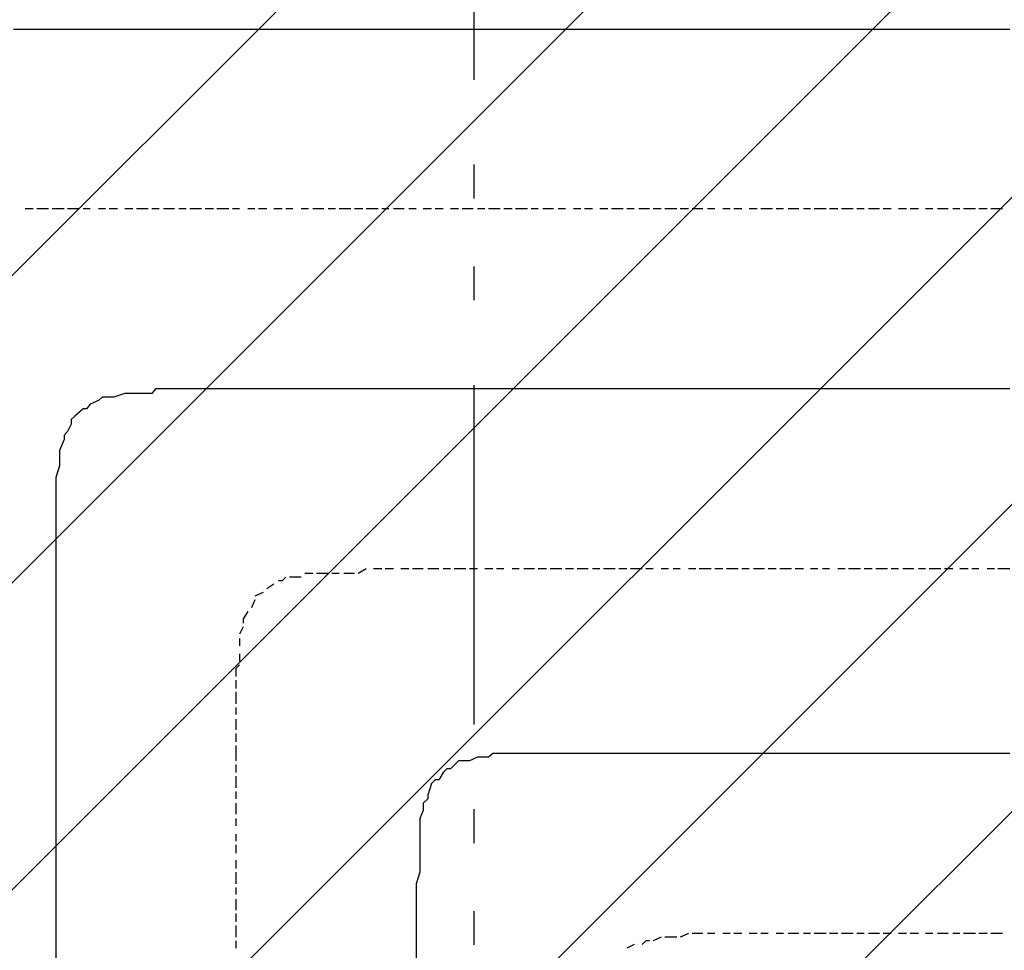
# Model space of a CAD drawing. Extents: x 997 to 109698, y 921 to 94021.
# Tile 660 of 718: x 31196 to 32284, y 54785 to 55814. Entities that reach past the tile are written whole.
import ezdxf

# ---------------------------------------------------------------- set-up
doc = ezdxf.new("R2010")
doc.units = 0
doc.header["$MEASUREMENT"] = 0
for name, color, linetype in [('12', 7, 'CONTINUOUS'), ('28', 7, 'CONTINUOUS'), ('40', 7, 'CONTINUOUS')]:
    doc.layers.add(name, color=color, linetype=linetype)

msp = doc.modelspace()

# ---------------------------------------------------------------- linework, layer by layer
at = {"layer": '12', "color": 5}
for p, q in [((31201.630503, 55802.563401), (31188.630503, 55802.563401)), ((31210.630503, 55802.563401), (31201.630503, 55802.563401)), ((31218.630503, 55802.563401), (31210.630503, 55802.563401)), ((31231.630503, 55802.563401), (31218.630503, 55802.563401)), ((31239.630503, 55802.563401), (31231.630503, 55802.563401)), ((31248.630503, 55802.563401), (31239.630503, 55802.563401)), ((31260.630503, 55802.563401), (31248.630503, 55802.563401)), ((31269.630503, 55802.563401), (31260.630503, 55802.563401)), ((31282.630503, 55802.563401), (31269.630503, 55802.563401)), ((31290.630503, 55802.563401), (31282.630503, 55802.563401)), ((31299.630503, 55802.563401), (31290.630503, 55802.563401)), ((31311.630503, 55802.563401), (31299.630503, 55802.563401)), ((31320.630503, 55802.563401), (31311.630503, 55802.563401)), ((31328.630503, 55802.563401), (31320.630503, 55802.563401)), ((31341.630503, 55802.563401), (31328.630503, 55802.563401)), ((31349.630503, 55802.563401), (31341.630503, 55802.563401)), ((31358.630503, 55802.563401), (31349.630503, 55802.563401)), ((31371.630503, 55802.563401), (31358.630503, 55802.563401)), ((31379.630503, 55802.563401), (31371.630503, 55802.563401)), ((31392.630503, 55802.563401), (31379.630503, 55802.563401)), ((31400.630503, 55802.563401), (31392.630503, 55802.563401)), ((31409.630503, 55802.563401), (31400.630503, 55802.563401)), ((31421.630503, 55802.563401), (31409.630503, 55802.563401)), ((31430.630503, 55802.563401), (31421.630503, 55802.563401)), ((31438.630503, 55802.563401), (31430.630503, 55802.563401)), ((31451.630503, 55802.563401), (31438.630503, 55802.563401)), ((31459.630503, 55802.563401), (31451.630503, 55802.563401)), ((31468.630503, 55802.563401), (31459.630503, 55802.563401)), ((31481.630503, 55802.563401), (31468.630503, 55802.563401)), ((31489.630503, 55802.563401), (31481.630503, 55802.563401)), ((31497.630503, 55802.563401), (31489.630503, 55802.563401)), ((31510.630503, 55802.563401), (31497.630503, 55802.563401)), ((31519.630503, 55802.563401), (31510.630503, 55802.563401)), ((31531.630503, 55802.563401), (31519.630503, 55802.563401)), ((31540.630503, 55802.563401), (31531.630503, 55802.563401)), ((31548.630503, 55802.563401), (31540.630503, 55802.563401)), ((31561.630503, 55802.563401), (31548.630503, 55802.563401)), ((31569.630503, 55802.563401), (31561.630503, 55802.563401)), ((31578.630503, 55802.563401), (31569.630503, 55802.563401)), ((31591.630503, 55802.563401), (31578.630503, 55802.563401)), ((31599.630503, 55802.563401), (31591.630503, 55802.563401)), ((31608.630503, 55802.563401), (31599.630503, 55802.563401)), ((31620.630503, 55802.563401), (31608.630503, 55802.563401)), ((31629.630503, 55802.563401), (31620.630503, 55802.563401)), ((31641.630503, 55802.563401), (31629.630503, 55802.563401)), ((31650.630503, 55802.563401), (31641.630503, 55802.563401)), ((31658.630503, 55802.563401), (31650.630503, 55802.563401)), ((31671.630503, 55802.563401), (31658.630503, 55802.563401)), ((31680.630503, 55802.563401), (31671.630503, 55802.563401)), ((31688.630503, 55802.563401), (31680.630503, 55802.563401)), ((31701.630503, 55802.563401), (31688.630503, 55802.563401)), ((31709.630503, 55802.563401), (31701.630503, 55802.563401)), ((31718.630503, 55802.563401), (31709.630503, 55802.563401)), ((31730.630503, 55802.563401), (31718.630503, 55802.563401)), ((31739.630503, 55802.563401), (31730.630503, 55802.563401)), ((31752.630503, 55802.563401), (31739.630503, 55802.563401)), ((31760.630503, 55802.563401), (31752.630503, 55802.563401)), ((31768.630503, 55802.563401), (31760.630503, 55802.563401)), ((31781.630503, 55802.563401), (31768.630503, 55802.563401)), ((31790.630503, 55802.563401), (31781.630503, 55802.563401)), ((31798.630503, 55802.563401), (31790.630503, 55802.563401)), ((31811.630503, 55802.563401), (31798.630503, 55802.563401)), ((31819.630503, 55802.563401), (31811.630503, 55802.563401)), ((31828.630503, 55802.563401), (31819.630503, 55802.563401)), ((31840.630503, 55802.563401), (31828.630503, 55802.563401)), ((31849.630503, 55802.563401), (31840.630503, 55802.563401)), ((31862.630503, 55802.563401), (31849.630503, 55802.563401)), ((31870.630503, 55802.563401), (31862.630503, 55802.563401)), ((31879.630503, 55802.563401), (31870.630503, 55802.563401)), ((31891.630503, 55802.563401), (31879.630503, 55802.563401)), ((31900.630503, 55802.563401), (31891.630503, 55802.563401)), ((31908.630503, 55802.563401), (31900.630503, 55802.563401)), ((31921.630503, 55802.563401), (31908.630503, 55802.563401)), ((31929.630503, 55802.563401), (31921.630503, 55802.563401)), ((31938.630503, 55802.563401), (31929.630503, 55802.563401)), ((31950.630503, 55802.563401), (31938.630503, 55802.563401)), ((31959.630503, 55802.563401), (31950.630503, 55802.563401)), ((31972.630503, 55802.563401), (31959.630503, 55802.563401)), ((31980.630503, 55802.563401), (31972.630503, 55802.563401)), ((31989.630503, 55802.563401), (31980.630503, 55802.563401)), ((32001.630503, 55802.563401), (31989.630503, 55802.563401)), ((32010.630503, 55802.563401), (32001.630503, 55802.563401)), ((32018.630503, 55802.563401), (32010.630503, 55802.563401)), ((32031.630503, 55802.563401), (32018.630503, 55802.563401)), ((32039.630503, 55802.563401), (32031.630503, 55802.563401)), ((32048.630503, 55802.563401), (32039.630503, 55802.563401)), ((32061.630503, 55802.563401), (32048.630503, 55802.563401)), ((32069.630503, 55802.563401), (32061.630503, 55802.563401)), ((32077.630503, 55802.563401), (32069.630503, 55802.563401)), ((32090.630503, 55802.563401), (32077.630503, 55802.563401)), ((32099.630503, 55802.563401), (32090.630503, 55802.563401)), ((32111.630503, 55802.563401), (32099.630503, 55802.563401)), ((32120.630503, 55802.563401), (32111.630503, 55802.563401)), ((32128.630503, 55802.563401), (32120.630503, 55802.563401)), ((32141.630503, 55802.563401), (32128.630503, 55802.563401)), ((32149.630503, 55802.563401), (32141.630503, 55802.563401)), ((32158.630503, 55802.563401), (32149.630503, 55802.563401)), ((32171.630503, 55802.563401), (32158.630503, 55802.563401)), ((32179.630503, 55802.563401), (32171.630503, 55802.563401)), ((32188.630503, 55802.563401), (32179.630503, 55802.563401)), ((32200.630503, 55802.563401), (32188.630503, 55802.563401)), ((32209.630503, 55802.563401), (32200.630503, 55802.563401)), ((32221.630503, 55802.563401), (32209.630503, 55802.563401)), ((32230.630503, 55802.563401), (32221.630503, 55802.563401)), ((32238.630503, 55802.563401), (32230.630503, 55802.563401)), ((32251.630503, 55802.563401), (32238.630503, 55802.563401)), ((32260.630503, 55802.563401), (32251.630503, 55802.563401)), ((32268.630503, 55802.563401), (32260.630503, 55802.563401)), ((32281.630503, 55802.563401), (32268.630503, 55802.563401)), ((32289.630503, 55802.563401), (32281.630503, 55802.563401)), ((31358.630503, 55405.563401), (31349.630503, 55405.563401)), ((31371.630503, 55405.563401), (31358.630503, 55405.563401)), ((31379.630503, 55405.563401), (31371.630503, 55405.563401)), ((31392.630503, 55405.563401), (31379.630503, 55405.563401)), ((31400.630503, 55405.563401), (31392.630503, 55405.563401)), ((31409.630503, 55405.563401), (31400.630503, 55405.563401)), ((31421.630503, 55405.563401), (31409.630503, 55405.563401)), ((31430.630503, 55405.563401), (31421.630503, 55405.563401)), ((31434.630503, 55405.563401), (31430.630503, 55405.563401)), ((31438.630503, 55405.563401), (31434.630503, 55405.563401)), ((31451.630503, 55405.563401), (31438.630503, 55405.563401)), ((31459.630503, 55405.563401), (31451.630503, 55405.563401)), ((31468.630503, 55405.563401), (31459.630503, 55405.563401)), ((31481.630503, 55405.563401), (31468.630503, 55405.563401)), ((31489.630503, 55405.563401), (31481.630503, 55405.563401)), ((31497.630503, 55405.563401), (31489.630503, 55405.563401)), ((31510.630503, 55405.563401), (31497.630503, 55405.563401)), ((31519.630503, 55405.563401), (31510.630503, 55405.563401)), ((31531.630503, 55405.563401), (31519.630503, 55405.563401)), ((31540.630503, 55405.563401), (31531.630503, 55405.563401)), ((31548.630503, 55405.563401), (31540.630503, 55405.563401)), ((31561.630503, 55405.563401), (31548.630503, 55405.563401)), ((31569.630503, 55405.563401), (31561.630503, 55405.563401)), ((31578.630503, 55405.563401), (31569.630503, 55405.563401)), ((31591.630503, 55405.563401), (31578.630503, 55405.563401)), ((31599.630503, 55405.563401), (31591.630503, 55405.563401)), ((31608.630503, 55405.563401), (31599.630503, 55405.563401)), ((31620.630503, 55405.563401), (31608.630503, 55405.563401)), ((31629.630503, 55405.563401), (31620.630503, 55405.563401)), ((31641.630503, 55405.563401), (31629.630503, 55405.563401)), ((31650.630503, 55405.563401), (31641.630503, 55405.563401)), ((31658.630503, 55405.563401), (31650.630503, 55405.563401)), ((31671.630503, 55405.563401), (31658.630503, 55405.563401)), ((31680.630503, 55405.563401), (31671.630503, 55405.563401)), ((31688.630503, 55405.563401), (31680.630503, 55405.563401)), ((31701.630503, 55405.563401), (31688.630503, 55405.563401)), ((31709.630503, 55405.563401), (31701.630503, 55405.563401)), ((31718.630503, 55405.563401), (31709.630503, 55405.563401)), ((31730.630503, 55405.563401), (31718.630503, 55405.563401)), ((31739.630503, 55405.563401), (31730.630503, 55405.563401)), ((31752.630503, 55405.563401), (31739.630503, 55405.563401)), ((31760.630503, 55405.563401), (31752.630503, 55405.563401)), ((31768.630503, 55405.563401), (31760.630503, 55405.563401)), ((31781.630503, 55405.563401), (31768.630503, 55405.563401)), ((31790.630503, 55405.563401), (31781.630503, 55405.563401)), ((31798.630503, 55405.563401), (31790.630503, 55405.563401)), ((31811.630503, 55405.563401), (31798.630503, 55405.563401)), ((31819.630503, 55405.563401), (31811.630503, 55405.563401)), ((31828.630503, 55405.563401), (31819.630503, 55405.563401)), ((31840.630503, 55405.563401), (31828.630503, 55405.563401)), ((31849.630503, 55405.563401), (31840.630503, 55405.563401)), ((31862.630503, 55405.563401), (31849.630503, 55405.563401)), ((31870.630503, 55405.563401), (31862.630503, 55405.563401)), ((31879.630503, 55405.563401), (31870.630503, 55405.563401)), ((31891.630503, 55405.563401), (31879.630503, 55405.563401)), ((31900.630503, 55405.563401), (31891.630503, 55405.563401)), ((31908.630503, 55405.563401), (31900.630503, 55405.563401)), ((31921.630503, 55405.563401), (31908.630503, 55405.563401)), ((31929.630503, 55405.563401), (31921.630503, 55405.563401)), ((31938.630503, 55405.563401), (31929.630503, 55405.563401)), ((31950.630503, 55405.563401), (31938.630503, 55405.563401)), ((31959.630503, 55405.563401), (31950.630503, 55405.563401)), ((31972.630503, 55405.563401), (31959.630503, 55405.563401)), ((31980.630503, 55405.563401), (31972.630503, 55405.563401)), ((31989.630503, 55405.563401), (31980.630503, 55405.563401)), ((32001.630503, 55405.563401), (31989.630503, 55405.563401)), ((32010.630503, 55405.563401), (32001.630503, 55405.563401)), ((32018.630503, 55405.563401), (32010.630503, 55405.563401)), ((32031.630503, 55405.563401), (32018.630503, 55405.563401)), ((32039.630503, 55405.563401), (32031.630503, 55405.563401)), ((32048.630503, 55405.563401), (32039.630503, 55405.563401)), ((32061.630503, 55405.563401), (32048.630503, 55405.563401)), ((32069.630503, 55405.563401), (32061.630503, 55405.563401)), ((32077.630503, 55405.563401), (32069.630503, 55405.563401)), ((32090.630503, 55405.563401), (32077.630503, 55405.563401)), ((32099.630503, 55405.563401), (32090.630503, 55405.563401)), ((32111.630503, 55405.563401), (32099.630503, 55405.563401)), ((32120.630503, 55405.563401), (32111.630503, 55405.563401)), ((32128.630503, 55405.563401), (32120.630503, 55405.563401)), ((32141.630503, 55405.563401), (32128.630503, 55405.563401)), ((32149.630503, 55405.563401), (32141.630503, 55405.563401)), ((32158.630503, 55405.563401), (32149.630503, 55405.563401)), ((32171.630503, 55405.563401), (32158.630503, 55405.563401)), ((32179.630503, 55405.563401), (32171.630503, 55405.563401)), ((32188.630503, 55405.563401), (32179.630503, 55405.563401)), ((32200.630503, 55405.563401), (32188.630503, 55405.563401)), ((32209.630503, 55405.563401), (32200.630503, 55405.563401)), ((32221.630503, 55405.563401), (32209.630503, 55405.563401)), ((32230.630503, 55405.563401), (32221.630503, 55405.563401)), ((32238.630503, 55405.563401), (32230.630503, 55405.563401)), ((32251.630503, 55405.563401), (32238.630503, 55405.563401)), ((32260.630503, 55405.563401), (32251.630503, 55405.563401)), ((32268.630503, 55405.563401), (32260.630503, 55405.563401)), ((32281.630503, 55405.563401), (32268.630503, 55405.563401)), ((32289.630503, 55405.563401), (32281.630503, 55405.563401)), ((31282.630503, 55392.563401), (31273.630503, 55388.563401)), ((31299.630503, 55396.563401), (31290.630503, 55396.563401)), ((31311.630503, 55400.563401), (31299.630503, 55396.563401)), ((31320.630503, 55400.563401), (31311.630503, 55400.563401)), ((31328.630503, 55400.563401), (31320.630503, 55400.563401)), ((31341.630503, 55400.563401), (31328.630503, 55400.563401)), ((31265.630503, 55383.563401), (31256.630503, 55375.563401)), ((31252.630503, 55366.563401), (31248.630503, 55358.563401)), ((31244.630503, 55349.563401), (31239.630503, 55337.563401)), ((31239.630503, 55337.563401), (31239.630503, 55328.563401)), ((31239.630503, 55328.563401), (31239.630503, 55320.563401)), ((31239.630503, 55320.563401), (31235.630503, 55307.563401)), ((31235.630503, 55307.563401), (31235.630503, 55299.563401)), ((31235.630503, 55299.563401), (31235.630503, 55290.563401)), ((31235.630503, 55290.563401), (31235.630503, 55278.563401)), ((31235.630503, 55278.563401), (31235.630503, 55269.563401)), ((31235.630503, 55269.563401), (31235.630503, 55261.563401)), ((31235.630503, 55261.563401), (31235.630503, 55248.563401)), ((31235.630503, 55248.563401), (31235.630503, 55239.563401)), ((31235.630503, 55239.563401), (31235.630503, 55231.563401)), ((31235.630503, 55231.563401), (31235.630503, 55218.563401)), ((31235.630503, 55218.563401), (31235.630503, 55210.563401)), ((31235.630503, 55210.563401), (31235.630503, 55206.563401)), ((31235.630503, 55206.563401), (31235.630503, 55197.563401)), ((31235.630503, 55197.563401), (31235.630503, 55184.563401)), ((31235.630503, 55184.563401), (31235.630503, 55176.563401)), ((31235.630503, 55176.563401), (31235.630503, 55167.563401)), ((31235.630503, 55167.563401), (31235.630503, 55155.563401)), ((31235.630503, 55155.563401), (31235.630503, 55146.563401)), ((31235.630503, 55146.563401), (31235.630503, 55134.563401)), ((31235.630503, 55134.563401), (31235.630503, 55125.563401)), ((31235.630503, 55125.563401), (31235.630503, 55117.563401)), ((31235.630503, 55117.563401), (31235.630503, 55104.563401)), ((31235.630503, 55104.563401), (31235.630503, 55096.563401)), ((31235.630503, 55096.563401), (31235.630503, 55087.563401)), ((31235.630503, 55087.563401), (31235.630503, 55074.563401)), ((31235.630503, 55074.563401), (31235.630503, 55066.563401)), ((31235.630503, 55066.563401), (31235.630503, 55057.563401)), ((31235.630503, 55057.563401), (31235.630503, 55045.563401)), ((31235.630503, 55045.563401), (31235.630503, 55036.563401)), ((31235.630503, 55036.563401), (31235.630503, 55024.563401)), ((31235.630503, 55024.563401), (31235.630503, 55015.563401)), ((31235.630503, 55015.563401), (31235.630503, 55007.563401)), ((31235.630503, 55007.563401), (31235.630503, 54994.563401)), ((31701.630503, 54998.563401), (31692.630503, 54994.563401)), ((31709.630503, 54998.563401), (31701.630503, 54998.563401)), ((31730.630503, 55002.563401), (31718.630503, 55002.563401)), ((31739.630503, 55002.563401), (31730.630503, 55002.563401)), ((31752.630503, 55002.563401), (31739.630503, 55002.563401)), ((31760.630503, 55002.563401), (31752.630503, 55002.563401)), ((31768.630503, 55002.563401), (31760.630503, 55002.563401)), ((31781.630503, 55002.563401), (31768.630503, 55002.563401)), ((31790.630503, 55002.563401), (31781.630503, 55002.563401)), ((31798.630503, 55002.563401), (31790.630503, 55002.563401)), ((31811.630503, 55002.563401), (31798.630503, 55002.563401)), ((31819.630503, 55002.563401), (31811.630503, 55002.563401)), ((31828.630503, 55002.563401), (31819.630503, 55002.563401)), ((31836.630503, 55002.563401), (31828.630503, 55002.563401)), ((31840.630503, 55002.563401), (31836.630503, 55002.563401)), ((31849.630503, 55002.563401), (31840.630503, 55002.563401)), ((31862.630503, 55002.563401), (31849.630503, 55002.563401)), ((31870.630503, 55002.563401), (31862.630503, 55002.563401)), ((31879.630503, 55002.563401), (31870.630503, 55002.563401)), ((31891.630503, 55002.563401), (31879.630503, 55002.563401)), ((31900.630503, 55002.563401), (31891.630503, 55002.563401)), ((31908.630503, 55002.563401), (31900.630503, 55002.563401)), ((31921.630503, 55002.563401), (31908.630503, 55002.563401)), ((31929.630503, 55002.563401), (31921.630503, 55002.563401)), ((31938.630503, 55002.563401), (31929.630503, 55002.563401)), ((31950.630503, 55002.563401), (31938.630503, 55002.563401)), ((31959.630503, 55002.563401), (31950.630503, 55002.563401)), ((31972.630503, 55002.563401), (31959.630503, 55002.563401)), ((31980.630503, 55002.563401), (31972.630503, 55002.563401)), ((31989.630503, 55002.563401), (31980.630503, 55002.563401)), ((32001.630503, 55002.563401), (31989.630503, 55002.563401)), ((32010.630503, 55002.563401), (32001.630503, 55002.563401)), ((32018.630503, 55002.563401), (32010.630503, 55002.563401)), ((32031.630503, 55002.563401), (32018.630503, 55002.563401)), ((32039.630503, 55002.563401), (32031.630503, 55002.563401)), ((32048.630503, 55002.563401), (32039.630503, 55002.563401)), ((32061.630503, 55002.563401), (32048.630503, 55002.563401)), ((32069.630503, 55002.563401), (32061.630503, 55002.563401)), ((32077.630503, 55002.563401), (32069.630503, 55002.563401)), ((32090.630503, 55002.563401), (32077.630503, 55002.563401)), ((32099.630503, 55002.563401), (32090.630503, 55002.563401)), ((32111.630503, 55002.563401), (32099.630503, 55002.563401)), ((32120.630503, 55002.563401), (32111.630503, 55002.563401)), ((32128.630503, 55002.563401), (32120.630503, 55002.563401)), ((32141.630503, 55002.563401), (32128.630503, 55002.563401)), ((32149.630503, 55002.563401), (32141.630503, 55002.563401)), ((32158.630503, 55002.563401), (32149.630503, 55002.563401)), ((32171.630503, 55002.563401), (32158.630503, 55002.563401)), ((32179.630503, 55002.563401), (32171.630503, 55002.563401)), ((32188.630503, 55002.563401), (32179.630503, 55002.563401)), ((32200.630503, 55002.563401), (32188.630503, 55002.563401)), ((32209.630503, 55002.563401), (32200.630503, 55002.563401)), ((32221.630503, 55002.563401), (32209.630503, 55002.563401)), ((32230.630503, 55002.563401), (32221.630503, 55002.563401)), ((32238.630503, 55002.563401), (32230.630503, 55002.563401)), ((32251.630503, 55002.563401), (32238.630503, 55002.563401)), ((32260.630503, 55002.563401), (32251.630503, 55002.563401)), ((32268.630503, 55002.563401), (32260.630503, 55002.563401)), ((32281.630503, 55002.563401), (32268.630503, 55002.563401)), ((32289.630503, 55002.563401), (32281.630503, 55002.563401)), ((31235.630503, 54994.563401), (31235.630503, 54985.563401)), ((31680.630503, 54994.563401), (31671.630503, 54985.563401)), ((31692.630503, 54994.563401), (31680.630503, 54994.563401)), ((31235.630503, 54985.563401), (31235.630503, 54977.563401)), ((31235.630503, 54977.563401), (31235.630503, 54964.563401)), ((31663.630503, 54981.563401), (31658.630503, 54973.563401)), ((31650.630503, 54969.563401), (31646.630503, 54956.563401)), ((31235.630503, 54964.563401), (31235.630503, 54956.563401)), ((31235.630503, 54956.563401), (31235.630503, 54947.563401)), ((31235.630503, 54947.563401), (31235.630503, 54935.563401)), ((31641.630503, 54947.563401), (31641.630503, 54939.563401)), ((31235.630503, 54935.563401), (31235.630503, 54926.563401)), ((31641.630503, 54939.563401), (31637.630503, 54930.563401)), ((31235.630503, 54926.563401), (31235.630503, 54913.563401)), ((31637.630503, 54930.563401), (31637.630503, 54918.563401)), ((31235.630503, 54913.563401), (31235.630503, 54905.563401)), ((31637.630503, 54918.563401), (31637.630503, 54909.563401)), ((31235.630503, 54905.563401), (31235.630503, 54897.563401)), ((31637.630503, 54909.563401), (31637.630503, 54901.563401)), ((31637.630503, 54901.563401), (31637.630503, 54888.563401)), ((31235.630503, 54897.563401), (31235.630503, 54884.563401)), ((31235.630503, 54884.563401), (31235.630503, 54875.563401)), ((31637.630503, 54888.563401), (31637.630503, 54880.563401)), ((31637.630503, 54880.563401), (31637.630503, 54871.563401)), ((31235.630503, 54875.563401), (31235.630503, 54867.563401)), ((31637.630503, 54871.563401), (31633.630503, 54858.563401)), ((31235.630503, 54867.563401), (31235.630503, 54854.563401)), ((31633.630503, 54858.563401), (31633.630503, 54850.563401)), ((31235.630503, 54854.563401), (31235.630503, 54846.563401)), ((31235.630503, 54846.563401), (31235.630503, 54837.563401)), ((31633.630503, 54850.563401), (31633.630503, 54837.563401)), ((31235.630503, 54837.563401), (31235.630503, 54825.563401)), ((31633.630503, 54837.563401), (31633.630503, 54829.563401)), ((31235.630503, 54825.563401), (31235.630503, 54816.563401)), ((31633.630503, 54829.563401), (31633.630503, 54820.563401)), ((31235.630503, 54816.563401), (31235.630503, 54808.563401)), ((31633.630503, 54820.563401), (31633.630503, 54808.563401)), ((31235.630503, 54808.563401), (31235.630503, 54795.563401)), ((31633.630503, 54808.563401), (31633.630503, 54803.563401)), ((31633.630503, 54803.563401), (31633.630503, 54795.563401)), ((31235.630503, 54795.563401), (31235.630503, 54787.563401)), ((31633.630503, 54795.563401), (31633.630503, 54787.563401)), ((31235.630503, 54787.563401), (31235.630503, 54774.563401)), ((31633.630503, 54787.563401), (31633.630503, 54774.563401))]:
    msp.add_line(p, q, dxfattribs=at)
at = {"layer": '12', "color": 1}
for p, q in [((31210.630503, 55604.563401), (31201.630503, 55604.563401)), ((31227.630503, 55604.563401), (31214.630503, 55604.563401)), ((31235.630503, 55604.563401), (31231.630503, 55604.563401)), ((31244.630503, 55604.563401), (31235.630503, 55604.563401)), ((31260.630503, 55604.563401), (31248.630503, 55604.563401)), ((31273.630503, 55604.563401), (31265.630503, 55604.563401)), ((31290.630503, 55604.563401), (31282.630503, 55604.563401)), ((31303.630503, 55604.563401), (31294.630503, 55604.563401)), ((31320.630503, 55604.563401), (31311.630503, 55604.563401)), ((31337.630503, 55604.563401), (31324.630503, 55604.563401)), ((31349.630503, 55604.563401), (31341.630503, 55604.563401)), ((31366.630503, 55604.563401), (31354.630503, 55604.563401)), ((31379.630503, 55604.563401), (31371.630503, 55604.563401)), ((31396.630503, 55604.563401), (31383.630503, 55604.563401)), ((31409.630503, 55604.563401), (31400.630503, 55604.563401)), ((31426.630503, 55604.563401), (31413.630503, 55604.563401)), ((31438.630503, 55604.563401), (31430.630503, 55604.563401)), ((31455.630503, 55604.563401), (31447.630503, 55604.563401)), ((31468.630503, 55604.563401), (31459.630503, 55604.563401)), ((31485.630503, 55604.563401), (31476.630503, 55604.563401)), ((31497.630503, 55604.563401), (31489.630503, 55604.563401)), ((31514.630503, 55604.563401), (31506.630503, 55604.563401)), ((31531.630503, 55604.563401), (31519.630503, 55604.563401)), ((31544.630503, 55604.563401), (31536.630503, 55604.563401)), ((31561.630503, 55604.563401), (31548.630503, 55604.563401)), ((31574.630503, 55604.563401), (31565.630503, 55604.563401)), ((31591.630503, 55604.563401), (31578.630503, 55604.563401)), ((31603.630503, 55604.563401), (31595.630503, 55604.563401)), ((31620.630503, 55604.563401), (31608.630503, 55604.563401)), ((31633.630503, 55604.563401), (31625.630503, 55604.563401)), ((31650.630503, 55604.563401), (31641.630503, 55604.563401)), ((31663.630503, 55604.563401), (31654.630503, 55604.563401)), ((31680.630503, 55604.563401), (31671.630503, 55604.563401)), ((31696.630503, 55604.563401), (31684.630503, 55604.563401)), ((31709.630503, 55604.563401), (31701.630503, 55604.563401)), ((31726.630503, 55604.563401), (31713.630503, 55604.563401)), ((31739.630503, 55604.563401), (31730.630503, 55604.563401)), ((31756.630503, 55604.563401), (31743.630503, 55604.563401)), ((31768.630503, 55604.563401), (31760.630503, 55604.563401)), ((31785.630503, 55604.563401), (31773.630503, 55604.563401)), ((31798.630503, 55604.563401), (31790.630503, 55604.563401)), ((31815.630503, 55604.563401), (31807.630503, 55604.563401)), ((31828.630503, 55604.563401), (31819.630503, 55604.563401)), ((31845.630503, 55604.563401), (31836.630503, 55604.563401)), ((31862.630503, 55604.563401), (31849.630503, 55604.563401)), ((31874.630503, 55604.563401), (31866.630503, 55604.563401)), ((31891.630503, 55604.563401), (31879.630503, 55604.563401)), ((31904.630503, 55604.563401), (31895.630503, 55604.563401)), ((31921.630503, 55604.563401), (31908.630503, 55604.563401)), ((31934.630503, 55604.563401), (31925.630503, 55604.563401)), ((31950.630503, 55604.563401), (31938.630503, 55604.563401)), ((31963.630503, 55604.563401), (31955.630503, 55604.563401)), ((31980.630503, 55604.563401), (31972.630503, 55604.563401)), ((31993.630503, 55604.563401), (31984.630503, 55604.563401)), ((32010.630503, 55604.563401), (32001.630503, 55604.563401)), ((32027.630503, 55604.563401), (32014.630503, 55604.563401)), ((32039.630503, 55604.563401), (32031.630503, 55604.563401)), ((32056.630503, 55604.563401), (32044.630503, 55604.563401)), ((32069.630503, 55604.563401), (32061.630503, 55604.563401)), ((32086.630503, 55604.563401), (32073.630503, 55604.563401)), ((32099.630503, 55604.563401), (32090.630503, 55604.563401)), ((32116.630503, 55604.563401), (32103.630503, 55604.563401)), ((32128.630503, 55604.563401), (32120.630503, 55604.563401)), ((32145.630503, 55604.563401), (32133.630503, 55604.563401)), ((32158.630503, 55604.563401), (32149.630503, 55604.563401)), ((32175.630503, 55604.563401), (32166.630503, 55604.563401)), ((32188.630503, 55604.563401), (32179.630503, 55604.563401)), ((32204.630503, 55604.563401), (32196.630503, 55604.563401)), ((32221.630503, 55604.563401), (32209.630503, 55604.563401)), ((32234.630503, 55604.563401), (32226.630503, 55604.563401)), ((32251.630503, 55604.563401), (32238.630503, 55604.563401)), ((32264.630503, 55604.563401), (32255.630503, 55604.563401)), ((32281.630503, 55604.563401), (32268.630503, 55604.563401)), ((31578.630503, 55206.563401), (31569.630503, 55201.563401)), ((31595.630503, 55206.563401), (31586.630503, 55206.563401)), ((31608.630503, 55206.563401), (31599.630503, 55206.563401)), ((31625.630503, 55206.563401), (31616.630503, 55206.563401)), ((31633.630503, 55206.563401), (31629.630503, 55206.563401)), ((31641.630503, 55206.563401), (31633.630503, 55206.563401)), ((31658.630503, 55206.563401), (31646.630503, 55206.563401)), ((31671.630503, 55206.563401), (31663.630503, 55206.563401)), ((31688.630503, 55206.563401), (31675.630503, 55206.563401)), ((31701.630503, 55206.563401), (31692.630503, 55206.563401)), ((31718.630503, 55206.563401), (31709.630503, 55206.563401)), ((31730.630503, 55206.563401), (31722.630503, 55206.563401)), ((31747.630503, 55206.563401), (31739.630503, 55206.563401)), ((31764.630503, 55206.563401), (31752.630503, 55206.563401)), ((31777.630503, 55206.563401), (31768.630503, 55206.563401)), ((31794.630503, 55206.563401), (31781.630503, 55206.563401)), ((31807.630503, 55206.563401), (31798.630503, 55206.563401)), ((31823.630503, 55206.563401), (31811.630503, 55206.563401)), ((31836.630503, 55206.563401), (31828.630503, 55206.563401)), ((31853.630503, 55206.563401), (31840.630503, 55206.563401)), ((31866.630503, 55206.563401), (31857.630503, 55206.563401)), ((31883.630503, 55206.563401), (31870.630503, 55206.563401)), ((31895.630503, 55206.563401), (31887.630503, 55206.563401)), ((31912.630503, 55206.563401), (31904.630503, 55206.563401)), ((31925.630503, 55206.563401), (31917.630503, 55206.563401)), ((31942.630503, 55206.563401), (31934.630503, 55206.563401)), ((31959.630503, 55206.563401), (31946.630503, 55206.563401)), ((31972.630503, 55206.563401), (31963.630503, 55206.563401)), ((31989.630503, 55206.563401), (31976.630503, 55206.563401)), ((32001.630503, 55206.563401), (31993.630503, 55206.563401)), ((32018.630503, 55206.563401), (32006.630503, 55206.563401)), ((32031.630503, 55206.563401), (32022.630503, 55206.563401)), ((32048.630503, 55206.563401), (32035.630503, 55206.563401)), ((32061.630503, 55206.563401), (32052.630503, 55206.563401)), ((32077.630503, 55206.563401), (32069.630503, 55206.563401)), ((32090.630503, 55206.563401), (32082.630503, 55206.563401)), ((32107.630503, 55206.563401), (32099.630503, 55206.563401)), ((32124.630503, 55206.563401), (32111.630503, 55206.563401)), ((32137.630503, 55206.563401), (32128.630503, 55206.563401)), ((32154.630503, 55206.563401), (32141.630503, 55206.563401)), ((32166.630503, 55206.563401), (32158.630503, 55206.563401)), ((32183.630503, 55206.563401), (32171.630503, 55206.563401)), ((32196.630503, 55206.563401), (32188.630503, 55206.563401)), ((32213.630503, 55206.563401), (32200.630503, 55206.563401)), ((32226.630503, 55206.563401), (32217.630503, 55206.563401)), ((32243.630503, 55206.563401), (32234.630503, 55206.563401)), ((32255.630503, 55206.563401), (32247.630503, 55206.563401)), ((32272.630503, 55206.563401), (32264.630503, 55206.563401)), ((32289.630503, 55206.563401), (32276.630503, 55206.563401)), ((31506.630503, 55197.563401), (31493.630503, 55197.563401)), ((31519.630503, 55201.563401), (31510.630503, 55201.563401)), ((31536.630503, 55201.563401), (31523.630503, 55201.563401)), ((31548.630503, 55201.563401), (31540.630503, 55201.563401)), ((31565.630503, 55201.563401), (31553.630503, 55201.563401)), ((31476.630503, 55189.563401), (31468.630503, 55184.563401)), ((31455.630503, 55172.563401), (31451.630503, 55163.563401)), ((31464.630503, 55180.563401), (31455.630503, 55176.563401)), ((31442.630503, 55142.563401), (31438.630503, 55134.563401)), ((31438.630503, 55129.563401), (31438.630503, 55121.563401)), ((31438.630503, 55112.563401), (31438.630503, 55104.563401)), ((31434.630503, 55083.563401), (31434.630503, 55074.563401)), ((31434.630503, 55070.563401), (31434.630503, 55057.563401)), ((31434.630503, 55053.563401), (31434.630503, 55045.563401)), ((31434.630503, 55040.563401), (31434.630503, 55028.563401)), ((31434.630503, 55024.563401), (31434.630503, 55015.563401)), ((31434.630503, 55011.563401), (31434.630503, 55002.563401)), ((31434.630503, 55002.563401), (31434.630503, 54994.563401)), ((31434.630503, 54990.563401), (31434.630503, 54981.563401)), ((31434.630503, 54977.563401), (31434.630503, 54964.563401)), ((31434.630503, 54960.563401), (31434.630503, 54952.563401)), ((31434.630503, 54947.563401), (31434.630503, 54935.563401)), ((31434.630503, 54930.563401), (31434.630503, 54922.563401)), ((31434.630503, 54913.563401), (31434.630503, 54905.563401)), ((31434.630503, 54901.563401), (31434.630503, 54892.563401)), ((31434.630503, 54884.563401), (31434.630503, 54875.563401)), ((31434.630503, 54871.563401), (31434.630503, 54858.563401)), ((31434.630503, 54854.563401), (31434.630503, 54846.563401)), ((31434.630503, 54841.563401), (31434.630503, 54829.563401)), ((31434.630503, 54825.563401), (31434.630503, 54816.563401)), ((31434.630503, 54812.563401), (31434.630503, 54799.563401)), ((31934.630503, 54803.563401), (31925.630503, 54799.563401)), ((31950.630503, 54803.563401), (31938.630503, 54803.563401)), ((31963.630503, 54803.563401), (31955.630503, 54803.563401)), ((31980.630503, 54803.563401), (31972.630503, 54803.563401)), ((31993.630503, 54803.563401), (31984.630503, 54803.563401)), ((32010.630503, 54803.563401), (32001.630503, 54803.563401)), ((32022.630503, 54803.563401), (32014.630503, 54803.563401)), ((32035.630503, 54803.563401), (32031.630503, 54803.563401)), ((32039.630503, 54803.563401), (32035.630503, 54803.563401)), ((32056.630503, 54803.563401), (32044.630503, 54803.563401)), ((32069.630503, 54803.563401), (32061.630503, 54803.563401)), ((32086.630503, 54803.563401), (32073.630503, 54803.563401)), ((32099.630503, 54803.563401), (32090.630503, 54803.563401)), ((32116.630503, 54803.563401), (32103.630503, 54803.563401)), ((32128.630503, 54803.563401), (32120.630503, 54803.563401)), ((32145.630503, 54803.563401), (32133.630503, 54803.563401)), ((32158.630503, 54803.563401), (32149.630503, 54803.563401)), ((32175.630503, 54803.563401), (32166.630503, 54803.563401)), ((32188.630503, 54803.563401), (32179.630503, 54803.563401)), ((32204.630503, 54803.563401), (32196.630503, 54803.563401)), ((32221.630503, 54803.563401), (32209.630503, 54803.563401)), ((32234.630503, 54803.563401), (32226.630503, 54803.563401)), ((32251.630503, 54803.563401), (32238.630503, 54803.563401)), ((32264.630503, 54803.563401), (32255.630503, 54803.563401)), ((32281.630503, 54803.563401), (32268.630503, 54803.563401)), ((31434.630503, 54795.563401), (31434.630503, 54787.563401)), ((31904.630503, 54799.563401), (31895.630503, 54795.563401)), ((31921.630503, 54799.563401), (31908.630503, 54799.563401)), ((31874.630503, 54791.563401), (31866.630503, 54787.563401))]:
    msp.add_line(p, q, dxfattribs=at)
at = {"layer": '12', "color": 5}
for points in [[(31349.630503, 55405.563401), (31345.630503, 55405.563401), (31341.630503, 55400.563401)], [(31290.630503, 55396.563401), (31286.630503, 55396.563401), (31282.630503, 55392.563401)], [(31273.630503, 55388.563401), (31269.630503, 55383.563401), (31265.630503, 55383.563401)], [(31256.630503, 55375.563401), (31252.630503, 55371.563401), (31252.630503, 55366.563401)], [(31248.630503, 55358.563401), (31244.630503, 55354.563401), (31244.630503, 55349.563401)], [(31718.630503, 55002.563401), (31713.630503, 54998.563401), (31709.630503, 54998.563401)], [(31671.630503, 54985.563401), (31667.630503, 54985.563401), (31663.630503, 54981.563401)], [(31658.630503, 54973.563401), (31654.630503, 54973.563401), (31650.630503, 54969.563401)], [(31646.630503, 54956.563401), (31646.630503, 54952.563401), (31641.630503, 54947.563401)]]:
    msp.add_lwpolyline(points, dxfattribs=at)
at = {"layer": '12', "color": 1}
for points in [[(31489.630503, 55197.563401), (31485.630503, 55193.563401), (31481.630503, 55193.563401)], [(31447.630503, 55159.563401), (31442.630503, 55151.563401), (31442.630503, 55146.563401)], [(31438.630503, 55100.563401), (31434.630503, 55096.563401), (31434.630503, 55087.563401)], [(31891.630503, 54795.563401), (31887.630503, 54795.563401), (31883.630503, 54791.563401)]]:
    msp.add_lwpolyline(points, dxfattribs=at)
at = {"layer": '28', "color": 2}
for p, q in [((14872.636205, 39216.208615), (34342.382828, 58685.955237)), ((14872.636205, 38876.79736), (34681.794083, 58685.955237)), ((14872.636205, 38537.386105), (35021.205338, 58685.955237)), ((14872.636205, 38197.97485), (35360.616592, 58685.955237)), ((14872.636205, 37858.563595), (35700.027847, 58685.955237)), ((14872.636205, 37519.15234), (36039.439102, 58685.955237))]:
    msp.add_line(p, q, dxfattribs=at)
at = {"layer": '40', "color": 8, "linetype": 'Continuous'}
for p, q in [((31697.636205, 56122.204238), (31697.636205, 55747.204238)), ((31697.636205, 55653.454238), (31697.636205, 55615.954238)), ((31697.636205, 55540.954238), (31697.636205, 55503.454238)), ((31697.636205, 55409.704238), (31697.636205, 55034.704238)), ((31697.636205, 54940.954238), (31697.636205, 54903.454238)), ((31697.636205, 54828.454238), (31697.636205, 54790.954238))]:
    msp.add_line(p, q, dxfattribs=at)

doc.saveas('drawing.dxf')
